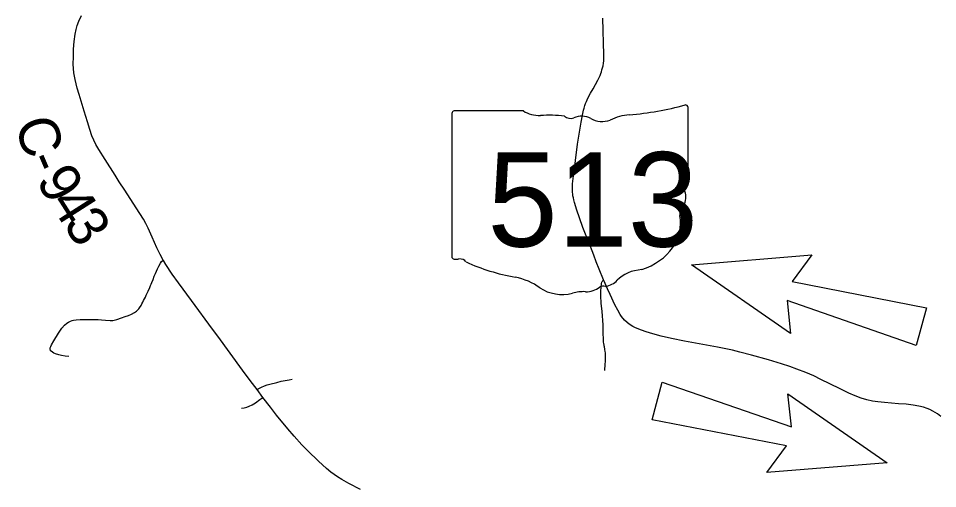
# Model space of a CAD drawing. Extents: x 0 to 191, y 0 to 55.
# Drawn here: x 20.392 to 22.317, y 17.791 to 18.776 of the extents above; entities that cross this region are included whole.
import ezdxf

# ---------------------------------------------------------------- set-up
doc = ezdxf.new("R2010")
doc.units = 0
for name, color, linetype in [('GM_X_County_Road', 7, 'Continuous'), ('GM_X_County_Road_Text', 7, 'Continuous'), ('GM_X_State_Location', 7, 'Continuous'), ('GM_X_State_Route', 7, 'Continuous'), ('GM_X_State_Shield', 7, 'Continuous'), ('GM_X_Township_Road', 7, 'Continuous'), ('SH_Text', 7, 'Continuous')]:
    doc.layers.add(name, color=color, linetype=linetype)

msp = doc.modelspace()

# ---------------------------------------------------------------- linework, layer by layer
at = {"layer": 'GM_X_County_Road'}
msp.add_line((20.9043, 17.9826), (20.8918, 17.9989), dxfattribs=at)
for points in [[(20.6952, 18.2702), (20.6891, 18.2816), (20.6822, 18.2958), (20.6724, 18.318), (20.6639, 18.3366), (20.6588, 18.3467), (20.6538, 18.3557), (20.6464, 18.3676), (20.6264, 18.399), (20.6153, 18.4163), (20.6034, 18.4341), (20.5944, 18.4482), (20.5737, 18.4804), (20.5603, 18.5016), (20.5543, 18.5121), (20.5498, 18.5212), (20.546, 18.5306), (20.5414, 18.5437), (20.5365, 18.5597), (20.5299, 18.582), (20.5238, 18.6026), (20.5192, 18.6167), (20.5154, 18.6301), (20.5112, 18.6482), (20.5085, 18.6619), (20.5075, 18.671), (20.5071, 18.6802), (20.5072, 18.696), (20.5078, 18.7118), (20.509, 18.7275), (20.511, 18.7432), (20.5128, 18.7532), (20.5151, 18.7611), (20.5186, 18.7706), (20.5239, 18.7824)], [(20.8918, 17.9989), (20.8773, 18.018), (20.8612, 18.0397), (20.8099, 18.1107), (20.7988, 18.1257), (20.7545, 18.1857), (20.7273, 18.2224), (20.7143, 18.2405), (20.7008, 18.2606), (20.6956, 18.2693), (20.6952, 18.2702)], [(21.1083, 17.7896), (21.0843, 17.8022), (21.0696, 17.8103), (21.0602, 17.8161), (21.0533, 17.8208), (21.0467, 17.8258), (21.0375, 17.8336), (21.0204, 17.8493), (20.9983, 17.8706), (20.9859, 17.8832), (20.9696, 17.9011), (20.9563, 17.9166), (20.9328, 17.9455), (20.9203, 17.9618), (20.9043, 17.9826)]]:
    msp.add_lwpolyline(points, dxfattribs=at)
at = {"layer": 'GM_X_State_Route'}
for points in [[(21.6056, 18.6468), (21.6102, 18.6568), (21.6119, 18.6608), (21.613, 18.6645), (21.6142, 18.6684), (21.6153, 18.6725), (21.6164, 18.6772), (21.6173, 18.6823), (21.6178, 18.6872), (21.6181, 18.6914), (21.6183, 18.6968), (21.6183, 18.7015), (21.6177, 18.7246), (21.6166, 18.7506), (21.6159, 18.7767)], [(22.3241, 17.9426), (22.3166, 17.9479), (22.3073, 17.9537), (22.3009, 17.957), (22.2951, 17.9594), (22.2872, 17.9619), (22.2774, 17.9643), (22.2657, 17.9665), (22.251, 17.9681), (22.2353, 17.9692), (22.2056, 17.9715), (22.1917, 17.9731), (22.1807, 17.9749), (22.1688, 17.9776), (22.1572, 17.9812), (22.1441, 17.9861), (22.1313, 17.9917), (22.1119, 18.001), (22.0728, 18.0203), (22.0576, 18.0274), (22.0414, 18.0343), (22.0224, 18.0417), (22.0075, 18.0469), (21.9899, 18.0528), (21.9632, 18.0609), (21.9274, 18.071), (21.9032, 18.0775), (21.8878, 18.0811), (21.8559, 18.0875), (21.7871, 18.1001), (21.7597, 18.1056), (21.7379, 18.1107), (21.7207, 18.1153), (21.7064, 18.1197), (21.6966, 18.1231), (21.6845, 18.1281), (21.6786, 18.1311), (21.6714, 18.1356), (21.6669, 18.1391), (21.6613, 18.1441), (21.6548, 18.1522), (21.6522, 18.1561), (21.6473, 18.1653), (21.6414, 18.1767), (21.6316, 18.198), (21.626, 18.2099), (21.6211, 18.2207), (21.6175, 18.2288), (21.6085, 18.2509), (21.6023, 18.2664), (21.597, 18.2804), (21.5937, 18.2891), (21.5887, 18.3021), (21.5744, 18.3385), (21.5671, 18.3586), (21.5617, 18.3745), (21.5567, 18.3906), (21.5552, 18.396), (21.5542, 18.4004), (21.5534, 18.4046), (21.5529, 18.4081), (21.5526, 18.4122), (21.5523, 18.4167), (21.5522, 18.4194), (21.5524, 18.4232), (21.5525, 18.4263), (21.5527, 18.4297), (21.5554, 18.4519), (21.5564, 18.4599), (21.5571, 18.4667), (21.5578, 18.4722), (21.5586, 18.4786), (21.5631, 18.5126), (21.567, 18.5381), (21.5704, 18.5591), (21.5731, 18.5738), (21.5754, 18.5838), (21.5766, 18.5884), (21.5782, 18.5937), (21.5799, 18.5981), (21.5816, 18.6025), (21.5848, 18.6093), (21.5903, 18.6195), (21.5957, 18.6289), (21.6056, 18.6468)]]:
    msp.add_lwpolyline(points, dxfattribs=at)
at = {"layer": 'GM_X_State_Shield'}
for p, q in [((21.3, 18.5773), (21.3, 18.2771)), ((21.4497, 18.5825), (21.3049, 18.5825)), ((21.7944, 18.4329), (21.7944, 18.5899)), ((21.7943, 18.4329), (21.7944, 18.4329))]:
    msp.add_line(p, q, dxfattribs=at)
for centre, major_axis, start_param, end_param in [((21.3057, 18.5779), (0.00573, 0), 1.712693, 3.28349), ((21.4841, 18.6173), (0.0556, 0), 4.042523, 4.731795), ((21.6183, 18.9917), (0.5243, 0), 4.814394, 5.042369), ((21.7889, 18.5905), (0.0055, 0), 6.141152, 7.989035), ((21.5026, 18.4139), (0.1994, 0), 1.404758, 1.657858), ((21.5478, 18.5795), (0.016, 0), 3.836095, 5.185415), ((21.5714, 18.5448), (0.0333, 0), 0.950623, 2.079405), ((21.6144, 18.5924), (0.0401, 0), 4.081561, 5.145723), ((21.6852, 18.4908), (0.1055, 0), 1.699011, 2.107814), ((21.7931, 18.4213), (0.00852, 0), 1.883978, 3.671073), ((21.7885, 18.4323), (0.00589, 0), 5.05454, 6.418171), ((21.7389, 18.4015), (0.0511, 0), 5.934695, 6.695948), ((21.8141, 18.3672), (0.0372, 0), 2.387724, 3.262537), ((21.6477, 18.3472), (0.1311, 0), 5.101752, 6.440018), ((21.3057, 18.2765), (0.00578, 0), 3.00124, 4.508301), ((21.3066, 18.3072), (0.0441, 0), 4.665946, 4.897461), ((21.3156, 18.2598), (0.0159, 0), 0.519207, 1.627899), ((21.5164, 18.5295), (0.3786, 0), 4.195997, 4.488961), ((21.703, 18.1928), (0.0718, 0), 1.647645, 2.488434), ((21.4035, 18.1423), (0.1185, 0), 0.823519, 1.323587), ((21.5316, 18.2583), (0.0752, 0), 4.026481, 4.996735), ((21.5805, 18.2358), (0.04, 0), 4.691044, 5.507374), ((21.6168, 18.2067), (0.0113, 0), 1.147584, 2.315152), ((21.612, 18.248), (0.0424, 0), 4.937069, 5.64225), ((21.575, 18.1545), (0.0618, 0), 1.495662, 1.94098)]:
    msp.add_ellipse(centre, major_axis=major_axis, ratio=0.8, start_param=start_param, end_param=end_param, dxfattribs=at)
at = {"layer": 'GM_X_Township_Road'}
for points in [[(20.4975, 18.0681), (20.4902, 18.069), (20.4826, 18.0701), (20.4769, 18.0714), (20.4701, 18.0736), (20.4662, 18.0753), (20.4632, 18.077), (20.4607, 18.079), (20.4596, 18.08), (20.459, 18.0812), (20.4586, 18.0828), (20.4585, 18.0846), (20.4588, 18.0864), (20.4597, 18.0893), (20.4611, 18.0926), (20.4661, 18.101), (20.4761, 18.1167), (20.4833, 18.1276), (20.4886, 18.1338), (20.4935, 18.138), (20.4971, 18.1402), (20.5015, 18.1422), (20.5049, 18.1434), (20.5077, 18.144), (20.5133, 18.1448), (20.5213, 18.1455), (20.5291, 18.1458), (20.5504, 18.1459), (20.5593, 18.1455), (20.5661, 18.1449), (20.5748, 18.144), (20.5844, 18.1435), (20.5898, 18.1437), (20.5928, 18.1441), (20.598, 18.1454), (20.6082, 18.149), (20.6158, 18.1516), (20.6226, 18.1541), (20.6286, 18.1568), (20.635, 18.1602), (20.6395, 18.1633), (20.642, 18.1657), (20.6444, 18.1683), (20.646, 18.1704), (20.6489, 18.175), (20.6504, 18.1782), (20.6526, 18.1821), (20.6542, 18.1851), (20.6562, 18.1888), (20.6581, 18.1926), (20.6599, 18.1965), (20.6624, 18.2021), (20.6638, 18.2052), (20.6671, 18.2129), (20.6687, 18.2167), (20.67, 18.2199), (20.6713, 18.2229), (20.674, 18.2296), (20.6767, 18.2363), (20.6779, 18.2392), (20.6792, 18.2423), (20.6811, 18.2472), (20.6831, 18.2517), (20.6861, 18.2574), (20.6894, 18.2633), (20.692, 18.267), (20.6942, 18.2692), (20.6952, 18.2702)], [(21.62, 18.0388), (21.621, 18.0523), (21.6214, 18.0575), (21.6217, 18.0615), (21.6218, 18.0658), (21.6217, 18.0699), (21.6213, 18.0749), (21.6208, 18.0793), (21.6203, 18.0822), (21.6199, 18.0846), (21.6196, 18.0865), (21.6193, 18.0882), (21.6189, 18.0903), (21.6185, 18.0922), (21.618, 18.0953), (21.6176, 18.098), (21.6174, 18.1002), (21.6172, 18.1026), (21.6171, 18.1049), (21.6171, 18.1073), (21.6171, 18.1093), (21.617, 18.1122), (21.6167, 18.1271), (21.6164, 18.1344), (21.6145, 18.1623), (21.6128, 18.18), (21.6121, 18.1949), (21.612, 18.207), (21.6122, 18.2112), (21.6125, 18.2154), (21.6129, 18.2183), (21.6134, 18.2209), (21.6142, 18.224), (21.6147, 18.2252), (21.6151, 18.2262), (21.6158, 18.2272), (21.6165, 18.2281), (21.6175, 18.2288)], [(20.8918, 17.9989), (20.8941, 18.0001), (20.9013, 18.0039), (20.9073, 18.0066), (20.9129, 18.0087), (20.9184, 18.0102), (20.9335, 18.0139), (20.9425, 18.0162), (20.9508, 18.018), (20.9588, 18.0195), (20.9651, 18.0206)], [(20.8592, 17.96), (20.8648, 17.9608), (20.8703, 17.962), (20.8756, 17.9639), (20.8814, 17.9669), (20.8885, 17.9714), (20.8977, 17.9779), (20.9043, 17.9826)]]:
    msp.add_lwpolyline(points, dxfattribs=at)
at = {"layer": 'SH_Text'}
for p, q in [((21.8017, 18.2604), (22.0536, 18.2809)), ((22.0536, 18.2809), (22.0123, 18.2249)), ((22.0092, 18.1161), (21.8017, 18.2604)), ((22.0123, 18.2249), (22.2937, 18.1702)), ((22.2724, 18.0914), (22.0018, 18.1853)), ((22.0018, 18.1853), (22.0092, 18.1161)), ((22.2937, 18.1702), (22.2724, 18.0914)), ((21.7191, 17.9357), (21.74, 18.0142)), ((21.74, 18.0142), (22.0111, 17.9206)), ((22.0111, 17.9206), (22.0033, 17.9898)), ((22.0033, 17.9898), (22.2112, 17.8455)), ((22.0004, 17.8809), (21.7191, 17.9357)), ((21.9593, 17.825), (22.0004, 17.8809)), ((22.2112, 17.8455), (21.9593, 17.825))]:
    msp.add_line(p, q, dxfattribs=at)

# ---------------------------------------------------------------- texts
at = {"layer": 'GM_X_County_Road_Text'}
for s, rotation, p in [('C', 287.1512, (20.3837, 18.5565)), ('-', 293.2812, (20.4078, 18.4803)), ('9', 301.3657, (20.4276, 18.4365)), ('4', 302.5294, (20.456, 18.39)), ('3', 302.7752, (20.4844, 18.3454))]:
    msp.add_text(s, height=0.0852, rotation=rotation, dxfattribs=at).set_placement(p)
at = {"layer": 'GM_X_State_Location'}
for s, p in [('s', (21.5417, 18.4072)), ('r', (21.5416, 18.4072))]:
    msp.add_text(s, height=0.000284, dxfattribs=at).set_placement(p)
msp.add_text('513', height=0.000284, rotation=0, dxfattribs=at).set_placement((21.4414, 18.3866))
at = {"layer": 'GM_X_State_Shield'}
msp.add_text('513', height=0.19775, dxfattribs=at).set_placement((21.3742, 18.2983))

doc.saveas('drawing.dxf')
